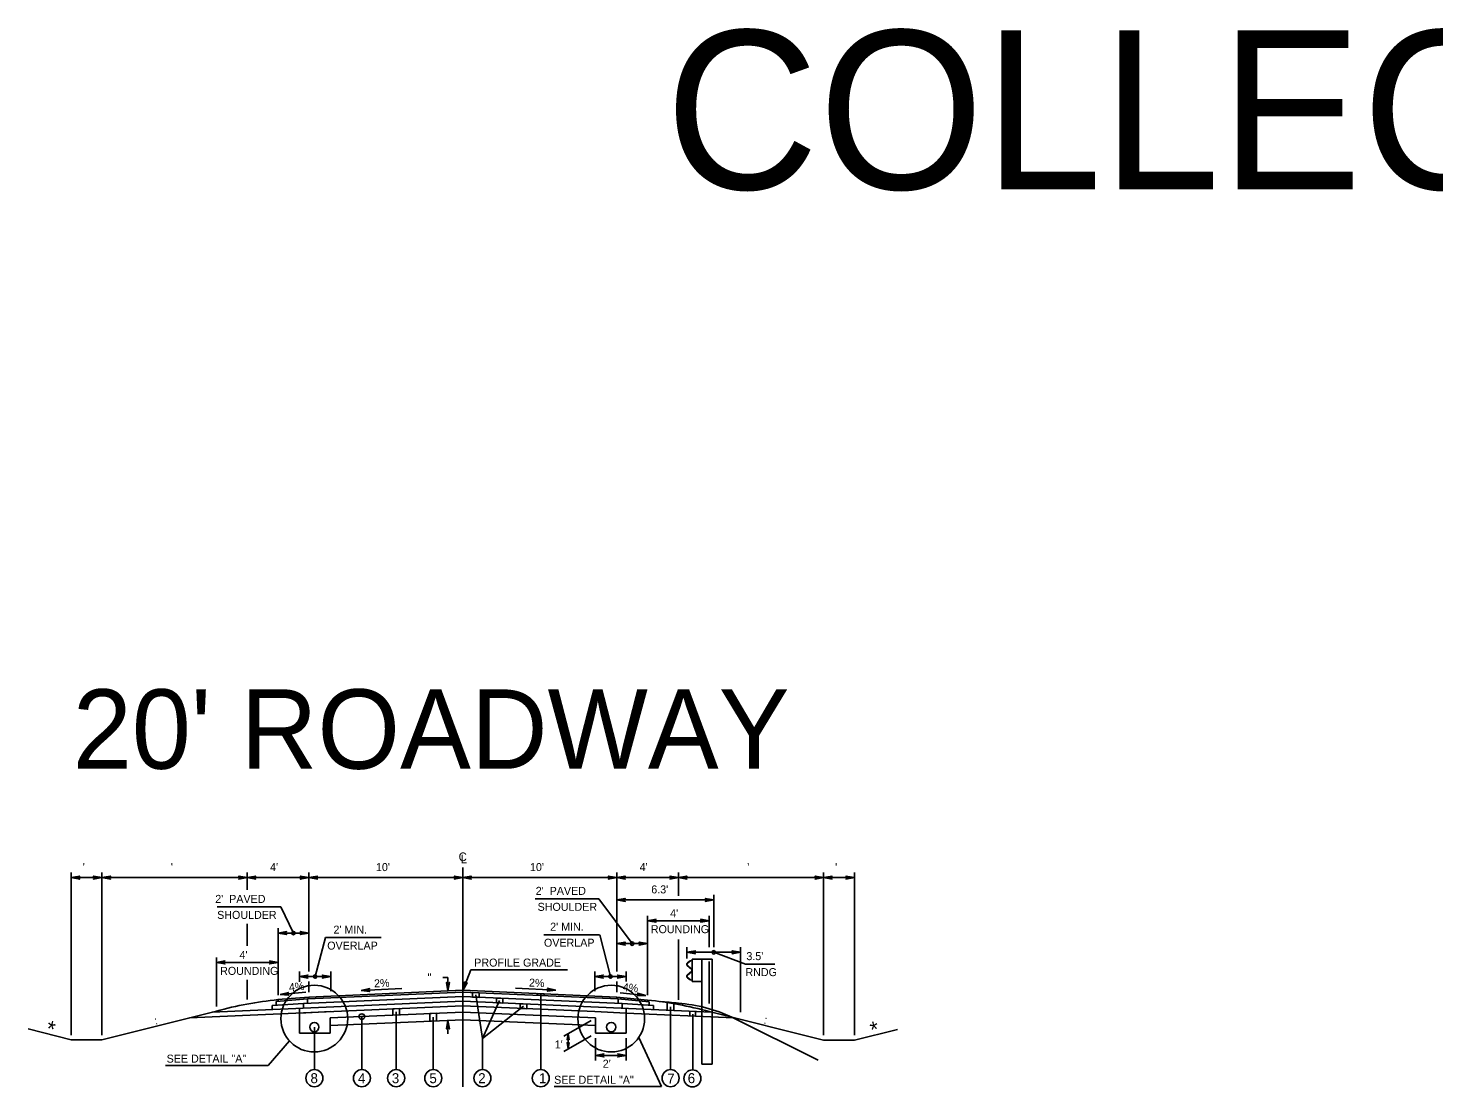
# Model space of a CAD drawing. Extents: x -592 to 1199, y -590 to 416.
# Drawn here: x -402.3 to -156.4, y 230.4 to 415.8 of the extents above; entities that cross this region are included whole.
import ezdxf

# ---------------------------------------------------------------- set-up
doc = ezdxf.new("R2010")
doc.units = 0
doc.layers.add('1', color=7, linetype='Continuous')
doc.layers.add('Des_ Drain_ Ftrs', color=7, linetype='Continuous')

msp = doc.modelspace()

# ---------------------------------------------------------------- linework, layer by layer
at = {"layer": '1'}
for p, q in [((-326.29, 230.46), (-326.29, 268.81)), ((-394.81, 239.49), (-394.81, 267.93)), ((-389.42, 267.05), (-394.81, 267.05)), ((-389.42, 239.49), (-389.42, 267.93)), ((-364.01, 267.05), (-389.42, 267.05)), ((-364.01, 264.94), (-364.01, 267.93)), ((-353.23, 267.05), (-364.01, 267.05)), ((-353.23, 250.61), (-353.23, 267.93)), ((-326.29, 267.05), (-353.23, 267.05)), ((-326.29, 267.05), (-299.35, 267.05)), ((-299.35, 250.61), (-299.35, 267.93)), ((-299.35, 267.05), (-288.57, 267.05)), ((-288.57, 263.88), (-288.57, 267.93)), ((-288.57, 267.05), (-263.15, 267.05)), ((-263.15, 239.49), (-263.15, 267.93)), ((-263.15, 267.05), (-257.77, 267.05)), ((-257.77, 239.49), (-257.77, 267.93)), ((-302.47, 263.34), (-313.61, 263.34)), ((-296.66, 255.5), (-302.47, 263.34)), ((-282.38, 254.86), (-282.38, 264.02)), ((-369.27, 261.93), (-358.13, 261.93)), ((-355.93, 257.35), (-358.13, 261.93)), ((-299.36, 263.14), (-282.38, 263.14)), ((-364.01, 255.11), (-364.01, 258.95)), ((-293.96, 246.5), (-293.96, 260.39)), ((-293.96, 259.51), (-283.18, 259.51)), ((-283.18, 254.86), (-283.18, 260.39)), ((-358.62, 246.5), (-358.62, 258.23)), ((-353.23, 257.35), (-358.62, 257.35)), ((-352.13, 249.73), (-350.34, 256.55)), ((-340.58, 256.55), (-350.34, 256.55)), ((-312.12, 257.06), (-302.36, 257.06)), ((-300.45, 249.73), (-302.34, 257.01)), ((-288.57, 245.66), (-288.57, 256.24)), ((-299.35, 255.5), (-293.96, 255.5)), ((-287.07, 252.91), (-287.07, 254.86)), ((-287.07, 253.98), (-277.69, 253.98)), ((-282.38, 253.98), (-276.83, 251.91)), ((-277.69, 243.5), (-277.69, 254.86)), ((-369.4, 244.49), (-369.4, 253.09)), ((-358.62, 252.21), (-369.4, 252.21)), ((-326.28, 247.32), (-324.9, 250.89)), ((-307.99, 250.89), (-324.9, 250.89)), ((-287.01, 251.69), (-286.28, 251.05)), ((-286.48, 252.51), (-286.99, 252.12)), ((-286.99, 251.71), (-286.26, 251.08)), ((-286.46, 252.48), (-286.98, 252.1)), ((-286.16, 252.57), (-286.48, 252.51)), ((-286.16, 252.54), (-286.46, 252.48)), ((-286.16, 252.8), (-286.16, 248.86)), ((-286.16, 252.8), (-284.48, 252.8)), ((-284.48, 252.8), (-284.48, 234.4)), ((-282.65, 252.8), (-284.48, 252.8)), ((-283.18, 244.99), (-283.18, 252.36)), ((-282.65, 252.8), (-282.65, 234.4)), ((-276.83, 251.91), (-271.67, 251.91)), ((-364.01, 245.73), (-364.01, 249.14)), ((-354.87, 248.82), (-354.87, 250.61)), ((-349.39, 249.73), (-354.87, 249.73)), ((-353.23, 247.03), (-353.23, 248.85)), ((-349.39, 247.2), (-349.39, 250.61)), ((-328.88, 249.58), (-329.76, 249.58)), ((-328.88, 249.58), (-328.88, 247.21)), ((-303.19, 247.2), (-303.19, 250.61)), ((-303.19, 249.73), (-297.71, 249.73)), ((-299.35, 247.03), (-299.35, 248.85)), ((-297.71, 248.86), (-297.71, 250.61)), ((-286.28, 250.6), (-287.01, 249.97)), ((-286.26, 250.58), (-286.99, 249.95)), ((-286.99, 249.54), (-286.48, 249.15)), ((-286.98, 249.56), (-286.46, 249.18)), ((-286.48, 249.15), (-286.16, 249.09)), ((-286.46, 249.18), (-286.16, 249.12)), ((-286.19, 250.87), (-286.19, 250.79)), ((-286.16, 250.87), (-286.16, 250.79)), ((-286.16, 248.86), (-284.48, 248.86)), ((-358.63, 245.7), (-353.24, 246.15)), ((-358.25, 246.58), (-353.77, 247.03)), ((-354.18, 245), (-326.29, 246.22)), ((-353.47, 245.84), (-326.29, 247.03)), ((-353.24, 246.15), (-326.29, 247.33)), ((-353.24, 246.15), (-353.24, 245.85)), ((-336.98, 247.63), (-344.07, 247.32)), ((-299.35, 246.15), (-326.29, 247.33)), ((-299.11, 245.84), (-326.29, 247.03)), ((-298.41, 245), (-326.29, 246.22)), ((-324.02, 246.52), (-322.85, 238.9)), ((-317.09, 247.68), (-310.01, 247.37)), ((-312.65, 246.57), (-312.65, 233.43)), ((-299.36, 245.85), (-299.36, 246.15)), ((-293.96, 245.62), (-299.35, 246.15)), ((-294.26, 246.44), (-298.74, 246.88)), ((-369.4, 243.69), (-389.42, 238.68)), ((-374.09, 242.51), (-326.29, 244.6)), ((-370.17, 243.49), (-326.29, 245.41)), ((-359.65, 244.64), (-354.18, 245)), ((-359.65, 243.95), (-359.65, 244.64)), ((-358.92, 245.37), (-353.47, 245.84)), ((-358.92, 244.69), (-358.92, 245.37)), ((-358.62, 245.7), (-358.62, 245.4)), ((-354.88, 244.16), (-354.88, 243.35)), ((-354.88, 243.35), (-349.39, 243.59)), ((-354.18, 245), (-354.18, 244.19)), ((-353.47, 245.84), (-353.47, 245.03)), ((-349.49, 242.51), (-326.29, 243.52)), ((-337.95, 243.55), (-337.95, 233.43)), ((-282.76, 243.51), (-326.29, 245.41)), ((-303.19, 243.59), (-326.29, 244.6)), ((-303.09, 242.51), (-326.29, 243.52)), ((-319.84, 245.54), (-322.85, 238.9)), ((-315.66, 244.53), (-322.85, 238.9)), ((-297.7, 243.35), (-303.19, 243.59)), ((-293.66, 245.29), (-299.11, 245.84)), ((-299.11, 245.84), (-299.11, 245.03)), ((-292.93, 244.64), (-298.41, 245)), ((-298.41, 245), (-298.41, 244.19)), ((-297.7, 244.16), (-297.7, 243.35)), ((-293.96, 245.32), (-293.96, 245.62)), ((-293.66, 244.69), (-293.66, 245.29)), ((-292.93, 243.95), (-292.93, 244.64)), ((-289.96, 244.41), (-289.93, 233.43)), ((-287.07, 244.85), (-287.07, 244.85)), ((-283.18, 243.62), (-263.15, 238.61)), ((-354.88, 239.81), (-354.88, 243.35)), ((-349.49, 239.81), (-349.49, 242.51)), ((-349.49, 241.16), (-326.29, 242.17)), ((-343.95, 242.72), (-343.95, 233.43)), ((-331.45, 242.62), (-331.45, 233.43)), ((-328.88, 242.06), (-328.88, 239.69)), ((-303.09, 241.16), (-326.29, 242.17)), ((-303.85, 242.07), (-308.61, 239.32)), ((-303.09, 239.81), (-303.09, 242.51)), ((-303.09, 242.51), (-303.09, 242.51)), ((-297.7, 239.81), (-297.7, 243.35)), ((-278.84, 242.53), (-297.7, 243.35)), ((-286.05, 243.13), (-286.05, 233.43)), ((-279.19, 242.62), (-264.14, 235.09)), ((-402.35, 240.56), (-394.81, 238.68)), ((-389.42, 238.68), (-394.81, 238.68)), ((-349.49, 239.81), (-354.88, 239.81)), ((-352.26, 240.89), (-352.26, 233.43)), ((-322.85, 238.9), (-322.85, 233.43)), ((-303.85, 239.37), (-308.63, 236.62)), ((-307.85, 239.76), (-307.87, 237.06)), ((-303.09, 239.81), (-297.7, 239.81)), ((-303.09, 238.93), (-303.09, 235.05)), ((-297.7, 238.93), (-297.7, 235.05)), ((-295.5, 239.06), (-291.52, 230.47)), ((-263.15, 238.61), (-257.77, 238.61)), ((-250.23, 240.49), (-257.77, 238.61)), ((-360.37, 234.17), (-356.63, 238.49)), ((-378.3, 234.17), (-360.37, 234.17)), ((-303.09, 235.93), (-297.7, 235.93)), ((-282.65, 234.4), (-284.48, 234.4)), ((-310.31, 230.47), (-291.52, 230.47))]:
    msp.add_line(p, q, dxfattribs=at)
for points in [[(-324.59, 246.95), (-323.44, 246.9), (-323.44, 246.09), (-324.59, 246.14)], [(-313.23, 246.76), (-312.08, 246.71), (-312.08, 246.41), (-313.23, 246.46)], [(-338.53, 244.07), (-337.38, 244.12), (-337.38, 243.04), (-338.53, 242.99)], [(-320.41, 245.96), (-319.27, 245.91), (-319.27, 245.1), (-320.41, 245.15)], [(-316.24, 244.97), (-315.09, 244.92), (-315.09, 244.11), (-316.24, 244.16)], [(-290.51, 243.85), (-290.51, 245.18), (-289.37, 244.99), (-289.37, 243.8)], [(-286.58, 243.68), (-285.55, 243.63), (-285.55, 242.82), (-286.58, 242.87)], [(-332.03, 243.27), (-330.88, 243.32), (-330.88, 241.97), (-332.03, 241.92)]]:
    msp.add_lwpolyline(points, close=True, dxfattribs=at)
for centre, radius in [((-355.93, 257.35), 0.3), ((-296.66, 255.5), 0.3), ((-282.38, 253.98), 0.3), ((-352.13, 249.73), 0.3), ((-300.45, 249.73), 0.3), ((-352.27, 242.37), 5.84), ((-300.31, 242.37), 5.84), ((-352.26, 240.89), 0.808), ((-343.95, 242.72), 0.5), ((-300.32, 240.89), 0.808), ((-352.26, 231.95), 1.49), ((-343.95, 231.95), 1.49), ((-337.95, 231.95), 1.49), ((-331.45, 231.95), 1.49), ((-322.85, 231.95), 1.49), ((-312.65, 231.95), 1.49), ((-289.93, 231.95), 1.49), ((-286.11, 231.91), 1.49)]:
    msp.add_circle(centre, radius, dxfattribs=at)
for centre, radius, start, end in [((-286.83, 251.9), 0.278, 126.9799, 229.021), ((-286.83, 251.9), 0.249, 126.9799, 229.021), ((-286.44, 250.87), 0.249, 0, 49.0365), ((-286.44, 250.87), 0.278, 0, 49.0365), ((-286.83, 249.76), 0.278, 130.979, 233.0201), ((-286.83, 249.76), 0.249, 130.979, 233.0201), ((-286.44, 250.79), 0.249, 310.9635, 0), ((-286.44, 250.79), 0.278, 310.9635, 0), ((-351.74, 178.86), 67.19, 95.8795, 105.2381), ((-300.85, 178.79), 67.19, 74.7593, 84.1179), ((-299.4, 144.41), 101.24, 83.8633, 85.6775), ((-290.7, 217.78), 27.37, 65.1374, 85.5513)]:
    msp.add_arc(centre, radius, start, end, dxfattribs=at)
at = {"layer": 'Des_ Drain_ Ftrs'}
for points in [[(-394.81, 267.05), (-393.32, 266.8), (-393.62, 267.05), (-393.32, 267.3)], [(-389.42, 267.05), (-390.91, 266.8), (-390.61, 267.05), (-390.91, 267.3)], [(-389.42, 267.05), (-387.93, 266.8), (-388.23, 267.05), (-387.93, 267.3)], [(-364.01, 267.05), (-365.5, 266.8), (-365.2, 267.05), (-365.5, 267.3)], [(-364.01, 267.05), (-362.52, 266.8), (-362.81, 267.05), (-362.52, 267.3)], [(-353.23, 267.05), (-354.72, 266.8), (-354.42, 267.05), (-354.72, 267.3)], [(-353.23, 267.05), (-351.74, 266.8), (-352.04, 267.05), (-351.74, 267.3)], [(-326.29, 267.05), (-327.78, 266.8), (-327.48, 267.05), (-327.78, 267.3)], [(-326.29, 267.05), (-324.8, 266.8), (-325.1, 267.05), (-324.8, 267.3)], [(-299.35, 267.05), (-300.84, 266.8), (-300.54, 267.05), (-300.84, 267.3)], [(-299.35, 267.05), (-297.86, 266.8), (-298.16, 267.05), (-297.86, 267.3)], [(-288.57, 267.05), (-290.06, 266.8), (-289.77, 267.05), (-290.06, 267.3)], [(-288.57, 267.05), (-287.08, 266.8), (-287.38, 267.05), (-287.08, 267.3)], [(-263.15, 267.05), (-264.64, 266.8), (-264.35, 267.05), (-264.64, 267.3)], [(-263.15, 267.05), (-261.67, 266.8), (-261.96, 267.05), (-261.67, 267.3)], [(-257.77, 267.05), (-259.25, 266.8), (-258.96, 267.05), (-259.25, 267.3)], [(-299.36, 263.14), (-297.87, 262.89), (-298.16, 263.14), (-297.87, 263.38)], [(-282.38, 263.14), (-283.87, 262.89), (-283.58, 263.14), (-283.87, 263.38)], [(-293.96, 259.51), (-292.47, 259.26), (-292.77, 259.51), (-292.47, 259.76)], [(-283.18, 259.51), (-284.67, 259.26), (-284.38, 259.51), (-284.67, 259.76)], [(-358.62, 257.35), (-357.13, 257.1), (-357.43, 257.35), (-357.13, 257.6)], [(-353.23, 257.35), (-354.72, 257.1), (-354.42, 257.35), (-354.72, 257.6)], [(-299.35, 255.5), (-297.86, 255.25), (-298.16, 255.5), (-297.86, 255.75)], [(-293.96, 255.5), (-295.45, 255.25), (-295.15, 255.5), (-295.45, 255.75)], [(-287.07, 253.98), (-285.59, 253.73), (-285.88, 253.98), (-285.59, 254.23)], [(-277.69, 253.98), (-279.18, 253.73), (-278.88, 253.98), (-279.18, 254.23)], [(-369.4, 252.21), (-367.91, 251.96), (-368.2, 252.21), (-367.91, 252.46)], [(-358.62, 252.21), (-360.11, 251.96), (-359.81, 252.21), (-360.11, 252.46)], [(-354.87, 249.73), (-353.39, 249.48), (-353.68, 249.73), (-353.39, 249.98)], [(-349.39, 249.73), (-350.88, 249.48), (-350.58, 249.73), (-350.88, 249.98)], [(-328.88, 247.21), (-328.63, 248.7), (-328.88, 248.41), (-329.12, 248.7)], [(-326.28, 247.32), (-325.52, 248.62), (-325.85, 248.44), (-325.98, 248.8)], [(-303.19, 249.73), (-301.71, 249.48), (-302, 249.73), (-301.71, 249.98)], [(-297.71, 249.73), (-299.2, 249.48), (-298.9, 249.73), (-299.2, 249.98)], [(-358.25, 246.58), (-356.75, 246.48), (-357.06, 246.7), (-356.79, 246.97)], [(-344.07, 247.32), (-342.57, 247.13), (-342.88, 247.37), (-342.59, 247.63)], [(-310.01, 247.37), (-311.5, 247.19), (-311.2, 247.42), (-311.48, 247.68)], [(-294.26, 246.44), (-295.77, 246.34), (-295.45, 246.56), (-295.72, 246.84)], [(-328.88, 242.06), (-328.63, 240.57), (-328.88, 240.87), (-329.12, 240.57)], [(-307.85, 239.76), (-308.04, 238.68), (-307.85, 238.89), (-307.68, 238.68)], [(-307.87, 237.06), (-308.04, 238.14), (-307.86, 237.93), (-307.68, 238.14)], [(-303.09, 235.93), (-301.6, 235.68), (-301.9, 235.93), (-301.6, 236.18)], [(-297.7, 235.93), (-299.19, 235.68), (-298.9, 235.93), (-299.19, 236.18)]]:
    msp.add_lwpolyline(points, close=True, dxfattribs=at)

# ---------------------------------------------------------------- texts
at = {"layer": '1'}
for s, height, p in [('COLLECTORS WITH PAVED SHOULDERS', 27.7958, (-290.87, 387.55)), ("20' ROADWAY", 13.8979, (-394.53, 286.11)), (" '", 1.4, (-393.31, 268.2)), ("  '", 1.4, (-378.41, 268.2)), ("4'", 1.4, (-360.01, 268.2)), ("10'", 1.4, (-341.48, 268.2)), ("10'", 1.4, (-314.53, 268.2)), ("4'", 1.4, (-295.35, 268.2)), ("  '", 1.4, (-277.56, 268.2)), (" '", 1.4, (-261.66, 268.2)), ("6.3'", 1.4, (-293.31, 264.29)), ("2'  PAVED", 1.4, (-369.6, 262.63)), ("2'  PAVED", 1.4, (-313.53, 264.04)), ('SHOULDER', 1.4, (-369.27, 259.83)), ('SHOULDER', 1.4, (-313.2, 261.24)), ("4'", 1.4, (-290, 260.13)), ("2' MIN.", 1.4, (-348.92, 257.25)), ("2' MIN.", 1.4, (-311, 257.76)), ('ROUNDING', 1.4, (-293.39, 257.33)), ('OVERLAP', 1.4, (-350.01, 254.45)), ('OVERLAP', 1.4, (-312.09, 254.96)), ("4'", 1.4, (-365.36, 252.83)), ("3.5'", 1.4, (-276.67, 252.61)), ('ROUNDING', 1.4, (-368.75, 250.03)), ('PROFILE GRADE', 1.4, (-324.29, 251.48)), ('RNDG', 1.4, (-276.84, 249.81)), ('SEE DETAIL "A"', 1.4, (-378.11, 234.67)), ("2'", 1.4, (-301.8, 233.78)), ('8', 1.75, (-352.94, 231.07)), ('4', 1.75, (-344.62, 231.07)), ('3', 1.75, (-338.71, 231.07)), ('5', 1.75, (-332.14, 231.07)), ('2', 1.75, (-323.6, 231.07)), ('1', 1.75, (-312.96, 231.07)), ('SEE DETAIL "A"', 1.4, (-310.3, 230.97)), ('7', 1.75, (-290.53, 231)), ('6', 1.75, (-286.94, 231.07))]:
    msp.add_text(s, height=height, dxfattribs=at).set_placement(p)
for s, height, rotation, p in [('4%', 1.4, 5.9401, (-356.64, 247.13)), ('2%', 1.4, 2.624, (-341.79, 247.83)), ('  "', 1.4, 0.1438, (-333.49, 248.88)), ('2%', 1.4, 357.376, (-314.73, 248)), ('4%', 1.4, 354.1111, (-298.36, 247.24)), ('*', 2.8, 346.0084, (-399.43, 239.4)), (' : ', 1.4, 14.2282, (-380.59, 241.17)), (' : ', 1.4, 345.7718, (-274.22, 241.66)), ('*', 2.8, 12.8479, (-254.66, 238.97)), ("1'", 1.4, 0.1438, (-310.2, 237.15))]:
    msp.add_text(s, height=height, rotation=rotation, dxfattribs=at).set_placement(p)
at = {"layer": 'Des_ Drain_ Ftrs'}
for s, p in [('C', (-327.03, 269.95)), ('L', (-326.64, 269.55))]:
    msp.add_text(s, height=1.5, dxfattribs=at).set_placement(p)

doc.saveas('drawing.dxf')
